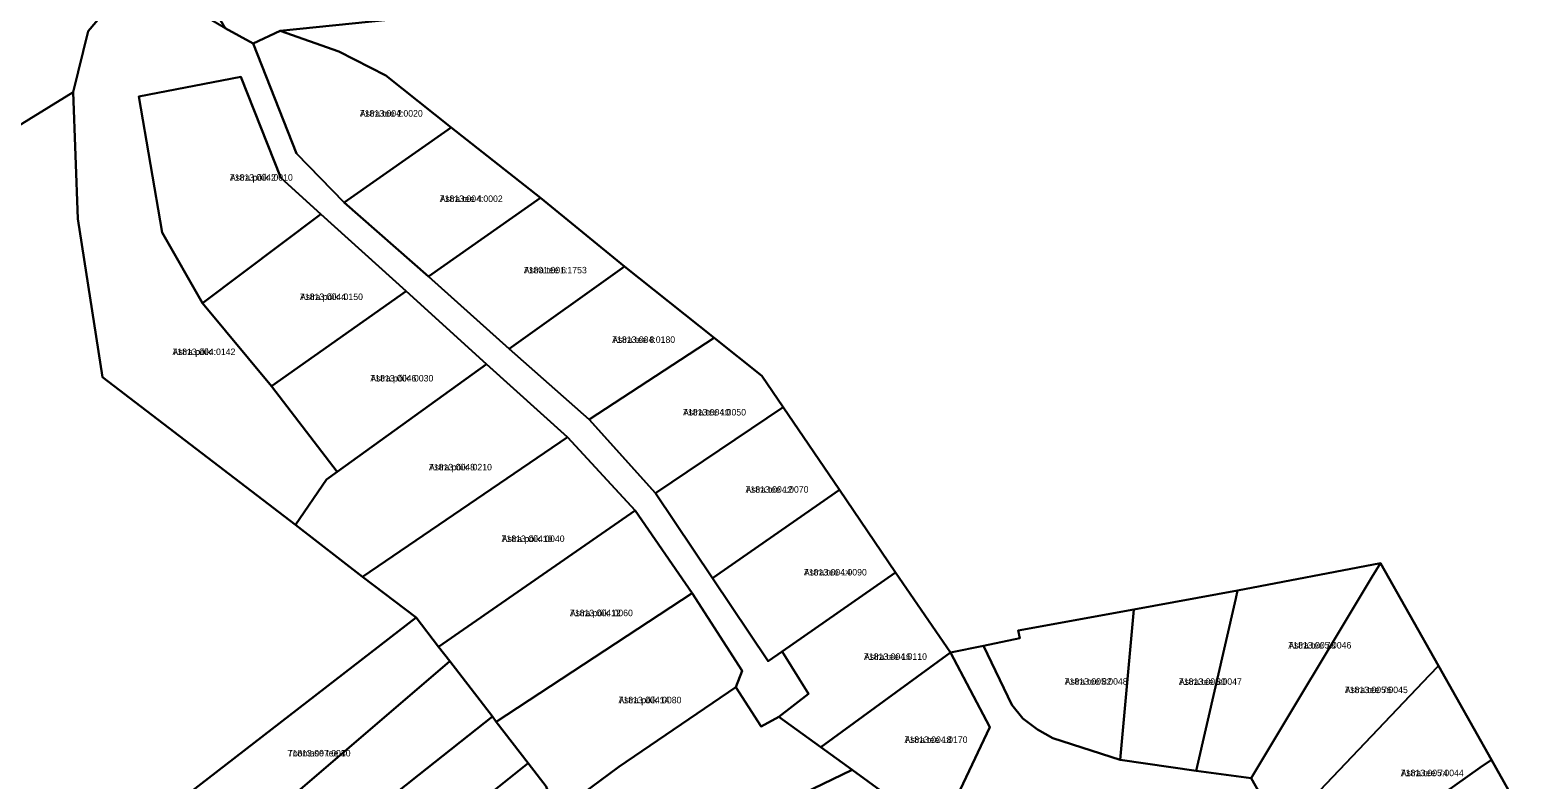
# Model space of a CAD drawing. Extents: x 529768 to 552006, y 6562269 to 6580975.
# Drawn here: x 538665.4 to 539012.5, y 6565528.2 to 6565700.8 of the extents above; entities that cross this region are included whole.
import ezdxf

# ---------------------------------------------------------------- set-up
doc = ezdxf.new("R2010")
doc.units = 0
for name, color, linetype in [('L_AADRESS', 7, 'Continuous'), ('PIIR', 7, 'Continuous'), ('TUNNUS', 7, 'Continuous')]:
    doc.layers.add(name, color=color, linetype=linetype)

msp = doc.modelspace()

# ---------------------------------------------------------------- linework, layer by layer
at = {"layer": 'PIIR'}
for points in [[(538716.72, 6565697.76), (538710.29, 6565701.33), (538680.39, 6565752.04), (538687.68, 6565763.25), (538723.47, 6565728.46), (538725.89, 6565723.99), (538742.18, 6565708.59), (538747.84, 6565703.18), (538722.95, 6565700.66)], [(538675.35, 6565686.57), (538602.83, 6565641.93), (538591.9, 6565644.08), (538599.2, 6565661.59), (538606.51, 6565676.83), (538615.42, 6565689.1), (538663.41, 6565732.73), (538680.39, 6565752.04), (538710.29, 6565701.33), (538700.96, 6565706.86), (538691.36, 6565711.5), (538688.09, 6565711.57), (538678.76, 6565700.6)], [(538722.95, 6565700.66), (538736.5, 6565695.95), (538747.33, 6565690.39), (538762.37, 6565678.42), (538737.71, 6565661.19), (538726.74, 6565672.41), (538716.72, 6565697.76)], [(538723.09, 6565666.85), (538732.31, 6565658.51), (538705.06, 6565638.01), (538695.78, 6565654.23), (538690.45, 6565685.58), (538713.9, 6565690.08)], [(538757.15, 6565644.13), (538737.71, 6565661.19), (538762.37, 6565678.42), (538782.93, 6565662.21)], [(538775.73, 6565627.46), (538757.15, 6565644.13), (538782.93, 6565662.21), (538802.24, 6565646.46)], [(538751.97, 6565640.73), (538721, 6565618.88), (538705.06, 6565638.01), (538732.31, 6565658.51)], [(538822.88, 6565629.97), (538794.14, 6565611.22), (538775.73, 6565627.46), (538802.24, 6565646.46)], [(538770.51, 6565623.95), (538736.1, 6565599.16), (538721, 6565618.88), (538751.97, 6565640.73)], [(538794.14, 6565611.22), (538822.88, 6565629.97), (538833.84, 6565621.26), (538838.76, 6565614.03), (538809.35, 6565594.27)], [(538789.12, 6565607.11), (538741.92, 6565575.01), (538726.52, 6565586.92), (538733.67, 6565597.41), (538736.1, 6565599.16), (538770.51, 6565623.95)], [(538809.35, 6565594.27), (538838.76, 6565614.03), (538851.72, 6565595.01), (538822.52, 6565574.64)], [(538754.27, 6565565.64), (538741.92, 6565575.01), (538789.12, 6565607.11), (538804.73, 6565590.24), (538759.42, 6565558.86)], [(538835.34, 6565555.55), (538822.52, 6565574.64), (538851.72, 6565595.01), (538864.66, 6565576), (538838.54, 6565557.77)], [(538759.42, 6565558.86), (538804.73, 6565590.24), (538817.85, 6565571.24), (538772.7, 6565541.58), (538771.83, 6565542.79), (538762, 6565555.58)], [(538864.66, 6565576), (538877.31, 6565557.54), (538847.46, 6565535.72), (538837.8, 6565542.75), (538844.63, 6565548.05), (538838.54, 6565557.77)], [(538933.82, 6565530.27), (538942.95, 6565570), (538943.36, 6565571.79), (538976.32, 6565578.15), (538974.28, 6565574.91), (538946.52, 6565528.64)], [(538946.52, 6565528.64), (538974.28, 6565574.91), (538976.32, 6565578.15), (538989.62, 6565554.51), (538987.59, 6565552.35), (538953.39, 6565516.41)], [(538786.46, 6565520.49), (538784.18, 6565526.72), (538780.05, 6565532.09), (538772.7, 6565541.58), (538817.85, 6565571.24), (538829.36, 6565553.32), (538827.91, 6565549.54), (538800.97, 6565531.23)], [(538919.36, 6565565.78), (538919.52, 6565567.47), (538943.36, 6565571.79), (538942.95, 6565570), (538933.82, 6565530.27), (538916.37, 6565532.81)], [(538691.91, 6565517.33), (538754.27, 6565565.64), (538759.42, 6565558.86), (538762, 6565555.58), (538699.12, 6565501.6), (538692.79, 6565515.4)], [(538897.34, 6565539.84), (538893.94, 6565542.38), (538891.45, 6565545.49), (538884.87, 6565559.1), (538893.28, 6565560.85), (538892.91, 6565562.65), (538919.52, 6565567.47), (538919.36, 6565565.78), (538916.37, 6565532.81), (538900.84, 6565537.85)], [(538699.12, 6565501.6), (538762, 6565555.58), (538771.83, 6565542.79), (538754.92, 6565529.36), (538705.9, 6565490.51)], [(538847.46, 6565535.72), (538877.31, 6565557.54), (538886.32, 6565540.39), (538874.74, 6565515.91), (538854.68, 6565530.52)], [(538953.39, 6565516.41), (538987.59, 6565552.35), (538989.62, 6565554.51), (539001.81, 6565532.84), (538999.26, 6565531.05), (538960.59, 6565503.63)], [(538833.71, 6565540.48), (538837.8, 6565542.75), (538847.46, 6565535.72), (538854.68, 6565530.52), (538813.81, 6565510.78), (538793.43, 6565501.75), (538792.48, 6565504.4), (538787.1, 6565518.87), (538786.46, 6565520.49), (538800.97, 6565531.23), (538827.91, 6565549.54)], [(538705.9, 6565490.51), (538754.92, 6565529.36), (538771.83, 6565542.79), (538772.7, 6565541.58), (538780.05, 6565532.09), (538711.77, 6565477.44)], [(538711.77, 6565477.44), (538780.05, 6565532.09), (538784.18, 6565526.72), (538786.46, 6565520.49), (538787.1, 6565518.87), (538717.88, 6565464.39)], [(538968.6, 6565489.33), (538960.59, 6565503.63), (538999.26, 6565531.05), (539001.81, 6565532.84), (539012.51, 6565513.83), (539009.74, 6565512.27)], [(538868.19, 6565502.64), (538813.81, 6565510.78), (538854.68, 6565530.52), (538874.74, 6565515.91)]]:
    msp.add_lwpolyline(points, close=True, dxfattribs=at)
for points in [[(538710.29, 6565701.33), (538716.72, 6565697.76), (538726.74, 6565672.41), (538737.71, 6565661.19), (538757.15, 6565644.13), (538775.73, 6565627.46), (538794.14, 6565611.22), (538809.35, 6565594.27), (538822.52, 6565574.64), (538835.34, 6565555.55), (538838.54, 6565557.77), (538844.63, 6565548.05), (538837.8, 6565542.75), (538833.71, 6565540.48), (538827.91, 6565549.54), (538829.36, 6565553.32), (538817.85, 6565571.24), (538804.73, 6565590.24), (538789.12, 6565607.11), (538770.51, 6565623.95), (538751.97, 6565640.73), (538732.31, 6565658.51), (538723.09, 6565666.85), (538713.9, 6565690.08), (538690.45, 6565685.58), (538695.78, 6565654.23), (538705.06, 6565638.01), (538721, 6565618.88), (538736.1, 6565599.16), (538733.67, 6565597.41), (538726.52, 6565586.92), (538682.09, 6565620.95), (538676.39, 6565657.38), (538675.35, 6565686.57), (538678.76, 6565700.6), (538688.09, 6565711.57)], [(539012.51, 6565513.83), (539001.81, 6565532.84), (538989.62, 6565554.51), (538976.32, 6565578.15), (538943.36, 6565571.79), (538919.52, 6565567.47), (538892.91, 6565562.65), (538893.28, 6565560.85), (538884.87, 6565559.1), (538877.31, 6565557.54), (538864.66, 6565576), (538851.72, 6565595.01), (538838.76, 6565614.03), (538833.84, 6565621.26), (538822.88, 6565629.97), (538802.24, 6565646.46), (538782.93, 6565662.21), (538762.37, 6565678.42), (538747.33, 6565690.39), (538736.5, 6565695.95), (538722.95, 6565700.66), (538747.84, 6565703.18)], [(538602.83, 6565641.93), (538675.35, 6565686.57), (538676.39, 6565657.38), (538682.09, 6565620.95), (538726.52, 6565586.92), (538741.92, 6565575.01), (538754.27, 6565565.64), (538691.91, 6565517.33), (538679.35, 6565507.59), (538705.24, 6565476.02), (538763.56, 6565341.12), (538776.11, 6565290.61), (538806.23, 6565194.26)], [(538874.74, 6565515.91), (538886.32, 6565540.39), (538877.31, 6565557.54), (538884.87, 6565559.1), (538891.45, 6565545.49), (538893.94, 6565542.38), (538897.34, 6565539.84), (538900.84, 6565537.85), (538916.37, 6565532.81), (538933.82, 6565530.27), (538946.52, 6565528.64), (538953.39, 6565516.41)]]:
    msp.add_lwpolyline(points, dxfattribs=at)

# ---------------------------------------------------------------- texts
at = {"layer": 'L_AADRESS'}
for s, p in [('Astra tee 2', (538741.3, 6565680.93)), ('Astra põik 2', (538711.38, 6565666.18)), ('Astra tee 4', (538759.71, 6565661.28)), ('Astra tee 6', (538779.06, 6565644.84)), ('Astra põik 4', (538727.53, 6565638.7)), ('Astra tee 8', (538799.4, 6565628.84)), ('Astra põik', (538698.17, 6565626.03)), ('Astra põik 6', (538743.73, 6565619.95)), ('Astra tee 10', (538815.72, 6565612.12)), ('Astra põik 8', (538757.22, 6565599.48)), ('Astra tee 12', (538830.1, 6565594.34)), ('Astra põik 10', (538773.95, 6565582.99)), ('Astra tee 14', (538843.53, 6565575.28)), ('Astra põik 12', (538789.67, 6565565.91)), ('Astra tee 78', (538955.07, 6565558.47)), ('Astra tee 16', (538857.37, 6565555.86)), ('Astra tee 82', (538903.57, 6565550.14)), ('Astra tee 80', (538929.86, 6565550.1)), ('Astra tee 76', (538968.07, 6565548.2)), ('Astra põik 14', (538800.86, 6565545.86)), ('Astra tee 18', (538866.71, 6565536.73)), ('Toomase tee 3', (538724.68, 6565533.62)), ('Astra tee 74', (538980.95, 6565529.07))]:
    msp.add_text(s, height=1.5, dxfattribs=at).set_placement(p)
at = {"layer": 'TUNNUS'}
for s, p in [('71813:004:0020', (538741.3, 6565680.93)), ('71813:004:0010', (538711.38, 6565666.18)), ('71813:004:0002', (538759.71, 6565661.28)), ('71801:001:1753', (538779.06, 6565644.84)), ('71813:004:0150', (538727.53, 6565638.7)), ('71813:004:0180', (538799.4, 6565628.84)), ('71813:004:0142', (538698.17, 6565626.03)), ('71813:004:0030', (538743.73, 6565619.95)), ('71813:004:0050', (538815.72, 6565612.12)), ('71813:004:0210', (538757.22, 6565599.48)), ('71813:004:0070', (538830.1, 6565594.34)), ('71813:004:0040', (538773.95, 6565582.99)), ('71813:004:0090', (538843.53, 6565575.28)), ('71813:004:0060', (538789.67, 6565565.91)), ('71813:005:0046', (538955.07, 6565558.47)), ('71813:004:0110', (538857.37, 6565555.86)), ('71813:005:0048', (538903.57, 6565550.14)), ('71813:005:0047', (538929.86, 6565550.1)), ('71813:005:0045', (538968.07, 6565548.2)), ('71813:004:0080', (538800.86, 6565545.86)), ('71813:004:0170', (538866.71, 6565536.73)), ('71813:007:0010', (538724.68, 6565533.62)), ('71813:005:0044', (538980.95, 6565529.07))]:
    msp.add_text(s, height=1.5, dxfattribs=at).set_placement(p)

doc.saveas('drawing.dxf')
